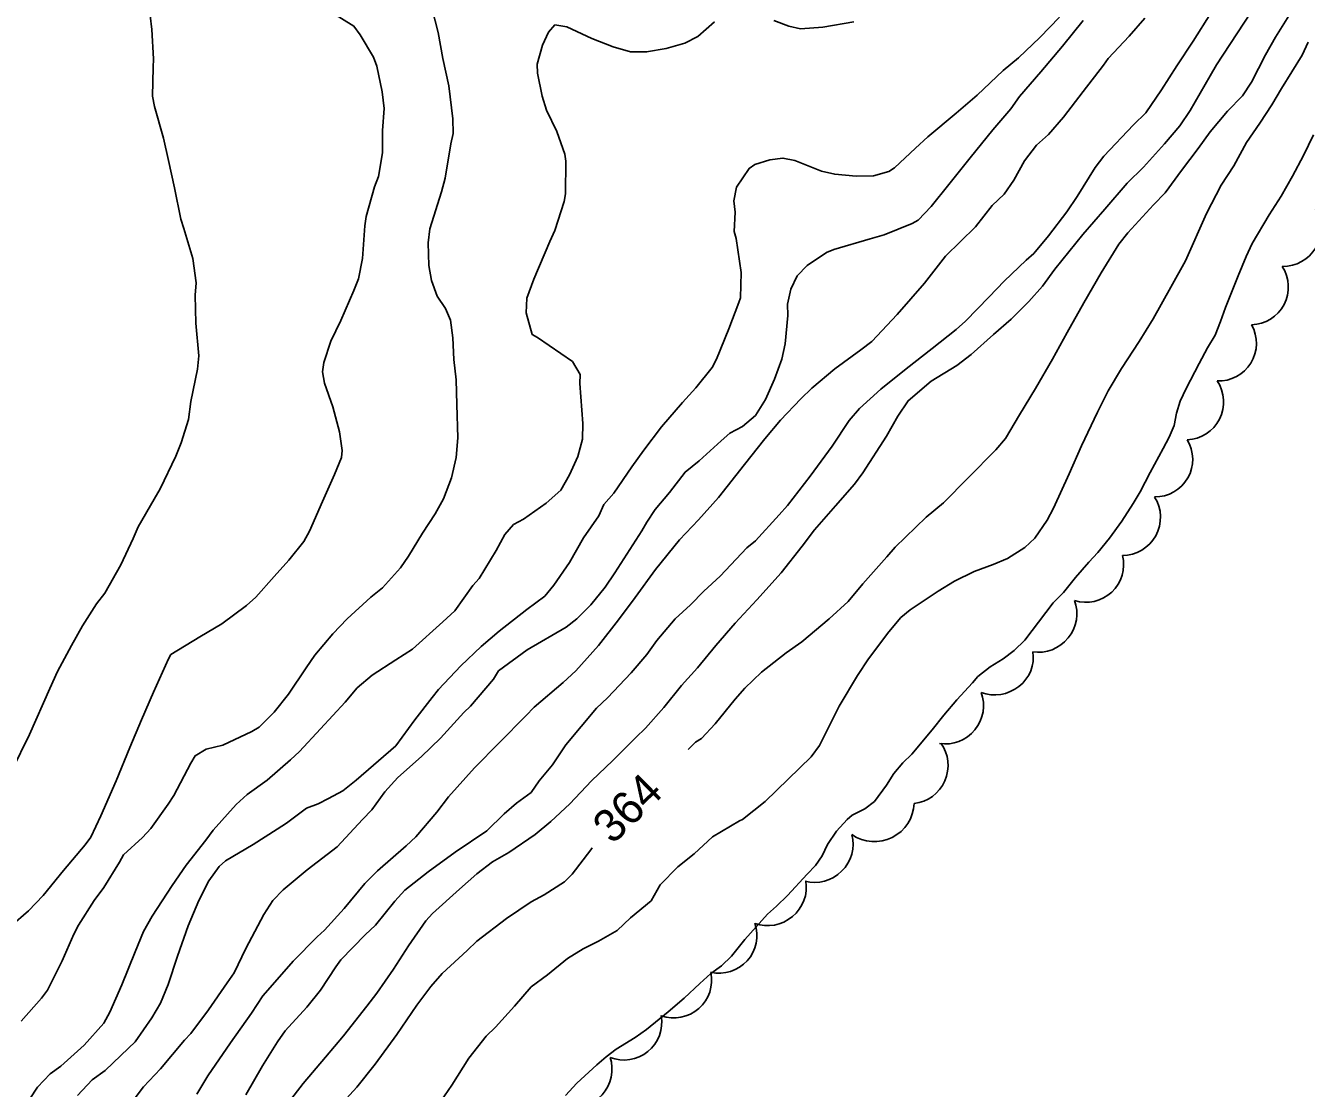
# Model space of a CAD drawing. Extents: x 287698 to 290158, y 5234163 to 5237182.
# Drawn here: x 288182.3 to 288299.2, y 5235065.5 to 5235162.5 of the extents above; entities that cross this region are included whole.
import ezdxf

# ---------------------------------------------------------------- set-up
doc = ezdxf.new("R2010")
doc.units = 0
for name, color, linetype in [('Niveau 1', 7, 'Continuous'), ('Niveau 2', 7, 'Continuous'), ('Niveau 4', 7, 'Continuous'), ('Niveau 44', 7, 'Continuous')]:
    doc.layers.add(name, color=color, linetype=linetype)

msp = doc.modelspace()

# ---------------------------------------------------------------- linework, layer by layer
at = {"layer": 'Niveau 1'}
for points in [[(288209.78, 5235163.99), (288212.28, 5235162.46), (288212.87, 5235161.67), (288214.06, 5235159.61), (288214.38, 5235158.79), (288214.87, 5235156.47), (288215.06, 5235154.93), (288214.9, 5235152.91), (288214.89, 5235150.87), (288214.52, 5235148.72), (288214.16, 5235147.79), (288213.39, 5235145.06), (288213.29, 5235144.21), (288213.08, 5235141.24), (288212.7, 5235139.39), (288212.28, 5235138.32), (288211.1, 5235135.57), (288210.19, 5235133.69), (288209.54, 5235131.75), (288209.43, 5235130.9), (288209.61, 5235129.85), (288210.36, 5235127.68), (288210.96, 5235125.41), (288211.21, 5235123.71), (288211.14, 5235123.06), (288210.51, 5235121.5), (288209.42, 5235119.06), (288208.23, 5235116.35), (288207.7, 5235115.39), (288206.36, 5235113.68), (288205.02, 5235112.19), (288203.34, 5235110.32), (288202.49, 5235109.55), (288200.24, 5235107.88), (288198.23, 5235106.7), (288195.59, 5235105.07), (288195.36, 5235104.69), (288193.99, 5235101.64), (288192.9, 5235099.1), (288191.85, 5235096.59), (288190.58, 5235093.55), (288189.2, 5235090.33), (288188.27, 5235088.39), (288187.76, 5235087.7), (288185.78, 5235085.36), (288183.92, 5235083.06), (288182.59, 5235081.66), (288180.99, 5235080.28)], [(288284.46, 5235163.17), (288283.03, 5235161.54), (288281.11, 5235159.51), (288280.69, 5235158.88), (288278.84, 5235156.48), (288277.03, 5235154.15), (288275.68, 5235152.57), (288274.59, 5235151.58), (288273.49, 5235150.16), (288272.52, 5235148.4), (288271.62, 5235147.1), (288270.54, 5235146.07), (288269.02, 5235144.12), (288266.28, 5235141.44), (288264.34, 5235138.99), (288261.86, 5235136.13), (288259.56, 5235133.67), (288258.56, 5235132.91), (288256.16, 5235131.17), (288254.07, 5235129.4), (288253.06, 5235128.42), (288251.2, 5235126.47), (288249.77, 5235124.78)], [(288249.77, 5235124.78), (288247.92, 5235122.43), (288245.56, 5235119.42), (288243.73, 5235117.37), (288241.99, 5235115.53), (288239.8, 5235112.85), (288237.94, 5235110.28), (288236.42, 5235108.23), (288234.59, 5235105.89), (288232.54, 5235103.57), (288231.39, 5235102.53), (288228.72, 5235100.25), (288227.96, 5235099.46), (288225.57, 5235097.03), (288223.29, 5235094.71), (288220.93, 5235092.07), (288219.85, 5235090.67), (288217.95, 5235088.43), (288217.05, 5235087.6), (288214.45, 5235085.32), (288213.28, 5235084.17), (288211.4, 5235081.89), (288209.61, 5235079.89), (288208.93, 5235079.29), (288206.73, 5235077.08), (288205.91, 5235076.13), (288203.98, 5235073.9), (288202.94, 5235072.32), (288201.02, 5235069.61), (288198.95, 5235066.61), (288197.95, 5235064.91)]]:
    msp.add_lwpolyline(points, dxfattribs=at)
at = {"layer": 'Niveau 2'}
for points in [[(288300.4, 5235179.81), (288298.93, 5235177.39), (288297.5, 5235175.01), (288295.83, 5235172.22), (288294.2, 5235169.52), (288292.26, 5235166.42), (288290.47, 5235163.63), (288288.88, 5235161.08), (288287.38, 5235158.82), (288285.97, 5235156.64), (288284.55, 5235154.53), (288283.43, 5235153.43), (288280.71, 5235150.58), (288279.93, 5235149.54), (288278.3, 5235146.9), (288277.33, 5235145.5), (288275.67, 5235143.31), (288274.33, 5235141.68), (288273.63, 5235141.08), (288271.62, 5235139.17), (288270.27, 5235137.75), (288268.09, 5235135.51), (288267.23, 5235134.76)], [(288299.37, 5235171.29), (288297.06, 5235168.9), (288296.62, 5235168.33), (288295.58, 5235166.38), (288294.19, 5235163.79), (288292.87, 5235161.75), (288291, 5235158.92), (288290.43, 5235157.91), (288288.6, 5235154.76), (288287.66, 5235153.35), (288286.26, 5235151.71), (288284.34, 5235149.57), (288282.84, 5235148.1), (288280.82, 5235145.73), (288278.79, 5235143.42), (288276.25, 5235140.27), (288275.11, 5235138.7), (288273.87, 5235137.3)], [(288299.65, 5235166.72), (288298.21, 5235164.37), (288296.39, 5235161.46), (288295.48, 5235159.82), (288294.2, 5235157.35), (288293.36, 5235156.08), (288292.02, 5235154.7), (288290.41, 5235152.8), (288289.33, 5235151.27), (288287.81, 5235149.26), (288286.31, 5235147.22), (288285.24, 5235146.13), (288282.92, 5235143.58), (288282.08, 5235142.53), (288280.49, 5235139.93), (288278.9, 5235137.19), (288277.36, 5235134.47), (288276.04, 5235132.04), (288274.49, 5235129.36), (288273.03, 5235126.97), (288271.75, 5235124.8)], [(288219.42, 5235163.99), (288219.98, 5235161.86), (288220.4, 5235159.51), (288220.94, 5235156.99), (288221.32, 5235153.99), (288221.33, 5235152.66), (288221.12, 5235151.71), (288220.62, 5235148.57), (288220.27, 5235147.31), (288219.21, 5235143.93), (288219.05, 5235142.67), (288219.11, 5235140.59), (288219.36, 5235139.24), (288219.87, 5235137.81), (288220.64, 5235136.66), (288221.09, 5235135.6), (288221.32, 5235133.98), (288221.4, 5235132.01), (288221.61, 5235130.15), (288221.69, 5235127.89), (288221.76, 5235124.87), (288221.63, 5235123.05), (288221.18, 5235121.22), (288220.46, 5235119.29), (288219.71, 5235117.92), (288218.53, 5235116.15), (288217.27, 5235114.04), (288216.53, 5235113), (288214.9, 5235111.17), (288213.84, 5235110.31), (288211.68, 5235108.32), (288210.36, 5235106.97), (288208.71, 5235105.02), (288207.94, 5235103.85), (288206.32, 5235101.45), (288205, 5235099.8), (288203.63, 5235098.44), (288202.96, 5235098.04), (288200.33, 5235096.78), (288198.8, 5235096.42), (288197.81, 5235095.82), (288197.4, 5235095.14), (288195.86, 5235092.21), (288195.34, 5235091.4), (288193.75, 5235089.18), (288192.98, 5235088.35), (288191.26, 5235086.77), (288190.89, 5235086.12), (288189.45, 5235083.79), (288188.58, 5235082.61), (288187.14, 5235080.35), (288186.74, 5235079.52), (288185.66, 5235077.11), (288184.31, 5235074.41), (288183.78, 5235073.7), (288181.92, 5235071.59)], [(288193.69, 5235163.44), (288193.84, 5235162.16), (288194, 5235159.48), (288193.95, 5235158.69), (288193.91, 5235156.07), (288194.1, 5235155.12), (288194.9, 5235152.21), (288195.36, 5235150.18), (288195.9, 5235147.69), (288196.48, 5235144.83), (288196.75, 5235143.97), (288197.58, 5235141.23), (288197.88, 5235139.02), (288197.81, 5235137.9), (288197.86, 5235135.33), (288198.13, 5235132.35), (288198, 5235131.14), (288197.41, 5235128.18), (288197.19, 5235126.53), (288196.52, 5235124.39), (288196.02, 5235123.2), (288194.61, 5235120.21), (288194.06, 5235119.26), (288192.59, 5235116.73), (288192.15, 5235115.67), (288191, 5235113.27), (288189.56, 5235110.67), (288188.78, 5235109.69), (288187.51, 5235107.7), (288186.52, 5235105.91), (288185.24, 5235103.53), (288184.52, 5235101.96), (288182.67, 5235097.76), (288181.08, 5235094.48)], [(288276.66, 5235163.27), (288274.88, 5235161.41), (288272.92, 5235159.55), (288271.54, 5235158.39), (288269.15, 5235156.16), (288267.24, 5235154.5), (288264.66, 5235152.35), (288263.54, 5235151.3), (288261.61, 5235149.52), (288261.09, 5235149.17), (288259.69, 5235148.79), (288258.12, 5235148.74), (288256.17, 5235148.93), (288254.95, 5235149.22), (288252.53, 5235150.17), (288251.44, 5235150.41), (288250.23, 5235150.26), (288248.87, 5235149.83), (288248.35, 5235149.46), (288247.19, 5235147.74), (288246.94, 5235146.51), (288247.08, 5235145.46), (288246.99, 5235143.7), (288247.16, 5235143.06), (288247.63, 5235139.95), (288247.57, 5235137.64), (288247.42, 5235137.23), (288246.51, 5235134.81), (288245.37, 5235132.03), (288244.97, 5235131.29), (288243.5, 5235129.43), (288242.26, 5235128.08), (288240.36, 5235125.85), (288238.73, 5235123.74), (288237.66, 5235122.2), (288236.01, 5235119.81), (288235.09, 5235118.78), (288234.63, 5235117.73), (288233.23, 5235115.72), (288231.95, 5235113.46), (288230.54, 5235111.41), (288229.7, 5235110.39), (288228.05, 5235109.18), (288225.54, 5235107.21), (288223.89, 5235105.79), (288222.04, 5235104.05), (288219.99, 5235101.89), (288219.44, 5235101.15), (288217.84, 5235099.12), (288216.1, 5235096.74), (288212.5, 5235093.6), (288211.28, 5235092.63), (288209.96, 5235091.93), (288209.01, 5235091.43), (288207.97, 5235091.03), (288206.14, 5235089.66), (288205.27, 5235089.12), (288203.09, 5235087.73), (288200.57, 5235086.23), (288199.98, 5235085.7), (288199.04, 5235084.42), (288198.13, 5235082.62), (288197.15, 5235080.29), (288196.19, 5235077.52), (288195.33, 5235074.93), (288194.64, 5235073.23), (288193.83, 5235071.88), (288192.33, 5235069.71), (288191.72, 5235069.13), (288189.59, 5235067.08), (288188.41, 5235066.23), (288187.07, 5235064.8)], [(288278.84, 5235162.98), (288276.95, 5235160.64), (288274.98, 5235158.29), (288273.01, 5235156.03), (288272.22, 5235154.89), (288270.58, 5235152.97), (288268.52, 5235150.42), (288266.59, 5235147.99), (288264.95, 5235145.97), (288263.78, 5235144.75), (288263.24, 5235144.42), (288260.67, 5235143.41), (288259.39, 5235143.04), (288256.09, 5235142.06), (288255.42, 5235141.78), (288253.65, 5235140.59), (288252.75, 5235139.64), (288252.16, 5235138.45), (288251.86, 5235137.06), (288251.89, 5235136.02), (288251.63, 5235133.45), (288251.34, 5235132.05), (288250.68, 5235130.21), (288249.86, 5235128.35), (288248.92, 5235126.91), (288247.74, 5235125.88), (288246.59, 5235125.27), (288245.81, 5235124.6), (288243.8, 5235122.77), (288242.5, 5235121.73), (288241.08, 5235119.86), (288239.78, 5235118.3), (288239.03, 5235117.15), (288238.57, 5235116.38), (288236.1, 5235112.53), (288235.21, 5235111.22), (288233.91, 5235109.6), (288232.64, 5235108.32), (288231.64, 5235107.58), (288228.09, 5235105.49), (288225.48, 5235103.57), (288225.02, 5235102.83), (288222.93, 5235100.35), (288222.31, 5235099.77), (288220.2, 5235097.42), (288218.45, 5235095.76), (288216.28, 5235093.83), (288215.11, 5235092.52), (288213.93, 5235090.88), (288213.06, 5235090), (288210.75, 5235087.51), (288208.03, 5235085.41), (288205.83, 5235083.57), (288204.89, 5235082.6), (288204.07, 5235081.34), (288202.42, 5235078.24), (288201.36, 5235075.99), (288200.73, 5235075.1), (288199.01, 5235072.61), (288197.39, 5235070.46), (288196.81, 5235069.87), (288194.64, 5235067.23), (288193.09, 5235065.58), (288191.65, 5235063.7)], [(288245.2, 5235162.85), (288243.68, 5235161.5), (288242.47, 5235160.9), (288240.77, 5235160.41), (288238.99, 5235160.1), (288237.54, 5235160.11), (288235.95, 5235160.56), (288234.01, 5235161.34), (288231.72, 5235162.4), (288230.63, 5235162.57), (288230.04, 5235161.91), (288229.49, 5235160.71), (288229.01, 5235158.99), (288229.04, 5235158.17)], [(288257.91, 5235162.84), (288255.07, 5235162.36), (288253.04, 5235162.21), (288251.97, 5235162.44), (288250.61, 5235162.98)], [(288299.36, 5235161), (288298.82, 5235159.8), (288296.93, 5235156.75), (288296.04, 5235155.26), (288294.97, 5235153.59), (288293.73, 5235151.83)], [(288229.04, 5235158.17), (288229.47, 5235156.06), (288229.86, 5235154.77), (288230.79, 5235152.83), (288231.53, 5235150.75), (288231.61, 5235150.12), (288231.59, 5235147.15), (288231.47, 5235146.43), (288230.62, 5235143.79), (288230.17, 5235142.8), (288228.7, 5235139.34), (288228.06, 5235137.62), (288228.01, 5235136.28), (288228.54, 5235134.31), (288229.04, 5235134.01), (288232.23, 5235131.84), (288232.92, 5235130.64), (288232.91, 5235129.81), (288233.16, 5235126.17), (288233.13, 5235124.74), (288232.73, 5235123.14), (288231.97, 5235121.47), (288231.17, 5235120.07), (288229.83, 5235118.88), (288227.76, 5235117.42), (288226.85, 5235116.95), (288226.06, 5235116.02), (288225.26, 5235114.58), (288223.7, 5235112.02), (288223.14, 5235111.36), (288221.5, 5235109.07), (288220.4, 5235108.07), (288217.64, 5235105.57), (288216.12, 5235104.6), (288213.94, 5235103.18), (288212.59, 5235102.03), (288211.49, 5235100.72), (288209.22, 5235098.28), (288207.33, 5235096.21), (288206.51, 5235095.46), (288204.37, 5235093.59), (288202.55, 5235092.28), (288201.55, 5235091.39), (288199.45, 5235089.03), (288198.78, 5235088.12), (288196.97, 5235085.85), (288195.71, 5235083.97), (288193.86, 5235081.18), (288193.09, 5235079.78), (288192.32, 5235077.93), (288191.12, 5235074.92), (288190, 5235072.4), (288189.46, 5235071.42), (288187.66, 5235069.4), (288185.53, 5235067.49), (288184.57, 5235066.77), (288183.41, 5235065.55), (288182.72, 5235064.5)], [(288293.73, 5235151.83), (288292.58, 5235149.7), (288291.42, 5235147.94), (288290.09, 5235145.35), (288288.16, 5235141.01), (288286.82, 5235138.62), (288285.22, 5235135.72), (288283.95, 5235133.67), (288282.32, 5235131.19), (288281.11, 5235129.15), (288280.13, 5235127.2), (288278.67, 5235124.13), (288277.55, 5235121.58), (288276.13, 5235118.44), (288275.55, 5235117.34), (288274.42, 5235115.71), (288273.51, 5235114.85), (288271.94, 5235113.85), (288270.61, 5235113.3), (288268.9, 5235112.64), (288267.09, 5235111.78), (288265.59, 5235110.87), (288263.06, 5235109.14), (288262.21, 5235108.44), (288261.09, 5235107.15), (288259.25, 5235104.69), (288258.25, 5235103.15), (288256.58, 5235100.34), (288255.96, 5235099.15), (288254.78, 5235096.77), (288254, 5235095.73), (288249.82, 5235091.65), (288247.75, 5235090), (288247.46, 5235089.89), (288245.02, 5235088.41), (288243.33, 5235086.86), (288241.83, 5235085.69), (288240.24, 5235084.04), (288239.41, 5235082.59), (288237.53, 5235081.04), (288236.31, 5235079.87), (288234.62, 5235078.89), (288233.2, 5235078.19), (288231.79, 5235077.31), (288229.95, 5235075.82), (288228.45, 5235074.72), (288226.95, 5235072.97), (288225.2, 5235071.04), (288224.34, 5235070.23), (288222.76, 5235068.22), (288221.23, 5235065.76), (288219.56, 5235063.3)], [(288273.87, 5235137.3), (288272.25, 5235135.69), (288270.66, 5235134.29), (288268.6, 5235132.46), (288267.31, 5235131.46), (288264.95, 5235130.02), (288262.85, 5235128.25), (288261.92, 5235126.84), (288260.88, 5235125), (288258.72, 5235121.66), (288257.96, 5235120.64), (288256.22, 5235118.65), (288254.32, 5235116.47), (288253.19, 5235114.96), (288251.28, 5235112.54), (288249.06, 5235110.07), (288247.08, 5235107.92), (288245.3, 5235105.88), (288243.65, 5235103.87), (288242.19, 5235102.25), (288240.58, 5235100.24), (288238.9, 5235098.34), (288238.02, 5235097.5), (288235.9, 5235095.4), (288233.96, 5235093.55), (288231.99, 5235091.43), (288230.27, 5235089.81), (288228.82, 5235088.65), (288226.41, 5235086.98), (288224.92, 5235086.14), (288223.49, 5235085.05), (288221.93, 5235083.63), (288219.45, 5235081.43), (288218.86, 5235080.75), (288217.26, 5235078.47), (288215.89, 5235076.34), (288214.39, 5235074.15), (288213.45, 5235072.95), (288211.34, 5235070.24), (288209.68, 5235068.31), (288207.64, 5235065.91), (288206.01, 5235063.78)], [(288267.23, 5235134.76), (288265.05, 5235133.02), (288262.69, 5235131.17), (288260.36, 5235129.29), (288258.42, 5235127.53), (288257.49, 5235126.43), (288255.94, 5235124.1), (288253.91, 5235121.36), (288251.85, 5235118.68), (288251.1, 5235117.83), (288248.92, 5235115.46), (288248.13, 5235114.8), (288245.7, 5235112.23), (288244.21, 5235110.86), (288242.99, 5235109.61), (288241.59, 5235108.34), (288239.94, 5235106.35), (288239.03, 5235105.06), (288237.59, 5235103.41), (288235.44, 5235101.12), (288234.43, 5235100.18), (288231.61, 5235096.82), (288230.4, 5235094.99), (288229.19, 5235093.54), (288228.45, 5235092.48), (288227.13, 5235091.5), (288226.01, 5235090.53), (288224.41, 5235088.97), (288221.53, 5235087.01), (288219.05, 5235085.24), (288216.93, 5235083.54), (288216.03, 5235082.56), (288214.24, 5235080.36), (288213.3, 5235079.46), (288211.09, 5235077.2), (288210.64, 5235076.55), (288209.22, 5235074.41), (288207.98, 5235072.86), (288206.02, 5235070.71), (288205.3, 5235069.7), (288203.93, 5235067.52), (288202.41, 5235064.86)], [(288271.75, 5235124.8), (288270.85, 5235123.75), (288268.33, 5235121.22), (288266.08, 5235118.92), (288264.5, 5235117.6), (288261.67, 5235114.89), (288260.93, 5235114), (288258.72, 5235111.54), (288257.4, 5235109.9), (288255.67, 5235108.34), (288253.15, 5235106.24), (288251.72, 5235105.22), (288249.48, 5235103.47), (288247.95, 5235102.01), (288247.07, 5235100.99), (288245.25, 5235098.74), (288244.01, 5235097.41), (288243.45, 5235097.06), (288242.78, 5235096.39)], [(288234.04, 5235087.41), (288233.9, 5235087.23), (288232.2, 5235085), (288231.49, 5235084.31), (288229.64, 5235083.12), (288228.45, 5235082.48), (288226.21, 5235080.96), (288223.51, 5235078.89), (288222.63, 5235078.04), (288220.35, 5235075.95), (288219.31, 5235074.76), (288218.04, 5235073.04), (288216.2, 5235070.36), (288214.22, 5235067.66), (288212.55, 5235065.57), (288210.32, 5235063.13)]]:
    msp.add_lwpolyline(points, dxfattribs=at)
at = {"layer": 'Niveau 4'}
for points in [[(288299.86, 5235152.52), (288298.93, 5235150.63), (288297.93, 5235148.76), (288296.89, 5235146.93), (288295.8, 5235145.21), (288294.26, 5235142.6), (288293.71, 5235141.43), (288292.99, 5235139.64), (288291.83, 5235136.76), (288291.38, 5235135.47), (288290.87, 5235134.22), (288290.19, 5235133.07), (288289.41, 5235131.64), (288288.22, 5235129.37), (288287.68, 5235128.2), (288287.34, 5235127.11), (288287.13, 5235126), (288286.69, 5235124.92), (288286.13, 5235123.89), (288284.94, 5235121.69), (288284.04, 5235119.93), (288283.4, 5235118.86), (288282.35, 5235117.25), (288281.25, 5235115.7), (288280.17, 5235114.38), (288279.35, 5235113.51), (288278.14, 5235112.12), (288277.04, 5235110.75), (288276.11, 5235109.79), (288275.43, 5235108.91), (288273.5, 5235106.39), (288272.55, 5235105.43), (288271.53, 5235104.69), (288270.35, 5235103.94), (288269.22, 5235103.05), (288268.74, 5235102.5), (288267.3, 5235100.93), (288266.11, 5235099.54), (288265.04, 5235098.2), (288263.19, 5235095.98), (288262.39, 5235095.17), (288261.57, 5235094.2), (288260.89, 5235093.15), (288259.78, 5235091.65), (288258.91, 5235090.97), (288257.74, 5235090.39), (288257.3, 5235090)], [(288257.3, 5235090), (288256.31, 5235088.94), (288255.51, 5235087.72), (288255.03, 5235086.69), (288254.4, 5235085.82), (288253.65, 5235085), (288251.85, 5235083.06), (288250.84, 5235082.1), (288250.02, 5235081.36)], [(288250.02, 5235081.36), (288247.95, 5235079.04), (288246.75, 5235077.53), (288245.82, 5235076.65), (288244.87, 5235075.93), (288243.86, 5235075.03), (288242.43, 5235073.68), (288240.97, 5235072.43), (288238.99, 5235070.82), (288237.95, 5235070.11), (288236.22, 5235069.03), (288235.3, 5235068.34), (288234.46, 5235067.6), (288232.63, 5235065.93), (288231.59, 5235064.79)]]:
    msp.add_lwpolyline(points, dxfattribs=at)
at = {"layer": 'Niveau 44'}
for centre, radius, start, end in [((288297.08, 5235143.96), 3.45, 268.802, 30.5755), ((288294.12, 5235138.63), 3.44, 271.475, 33.0079), ((288291.21, 5235133.49), 3.44, 267.4373, 29.5594), ((288245.63, 5235079.41), 3.44, 257.0316, 18.895), ((288241.49, 5235075.33), 3.44, 250.2726, 12.0455), ((288236.94, 5235071.48), 3.44, 248.1671, 10.2512), ((288232.4, 5235067.19), 3.44, 256.6212, 18.4983)]:
    msp.add_arc(centre, radius, start, end, dxfattribs=at)
for centre, major_axis, ratio, start_param, end_param in [((288288.2, 5235128.13), (-1.9, 2.88), 0.999984, 2.597538, 4.721461), ((288285.39, 5235122.9), (3, -1.69), 0.998757, 5.215895, 7.341495), ((288282.41, 5235117.6), (2.69, -2.21), 0.999887, 5.402743, 7.532401), ((288279.08, 5235113.28), (2.36, -2.51), 0.999067, 5.221924, 7.347265), ((288274.95, 5235108.63), (2.16, 2.65), 0.94878, 3.633011, 5.791767), ((288270.89, 5235104.65), (3.12, 1.41), 0.945763, 3.896052, 6.045716), ((288266.43, 5235100.23), (2.35, 2.47), 0.949382, 3.713839, 5.869877), ((288263.22, 5235094.85), (1.38, 3.13), 0.953978, 3.6346, 5.790178), ((288259.78, 5235091.62), (0.5, -3.6), 0.999965, 5.544699, 7.675972), ((288254.51, 5235087.59), (2.43, 2.41), 0.948379, 3.635967, 5.788811), ((288250.21, 5235083.64), (2.63, 2.2), 0.95017, 3.6367, 5.788078)]:
    msp.add_ellipse(centre, major_axis=major_axis, ratio=ratio, start_param=start_param, end_param=end_param, dxfattribs=at)

# ---------------------------------------------------------------- texts
at = {"layer": 'Niveau 2'}
msp.add_text('364', height=3, rotation=44.3551, dxfattribs=at).set_placement((288235.89, 5235087.65))

doc.saveas('drawing.dxf')
